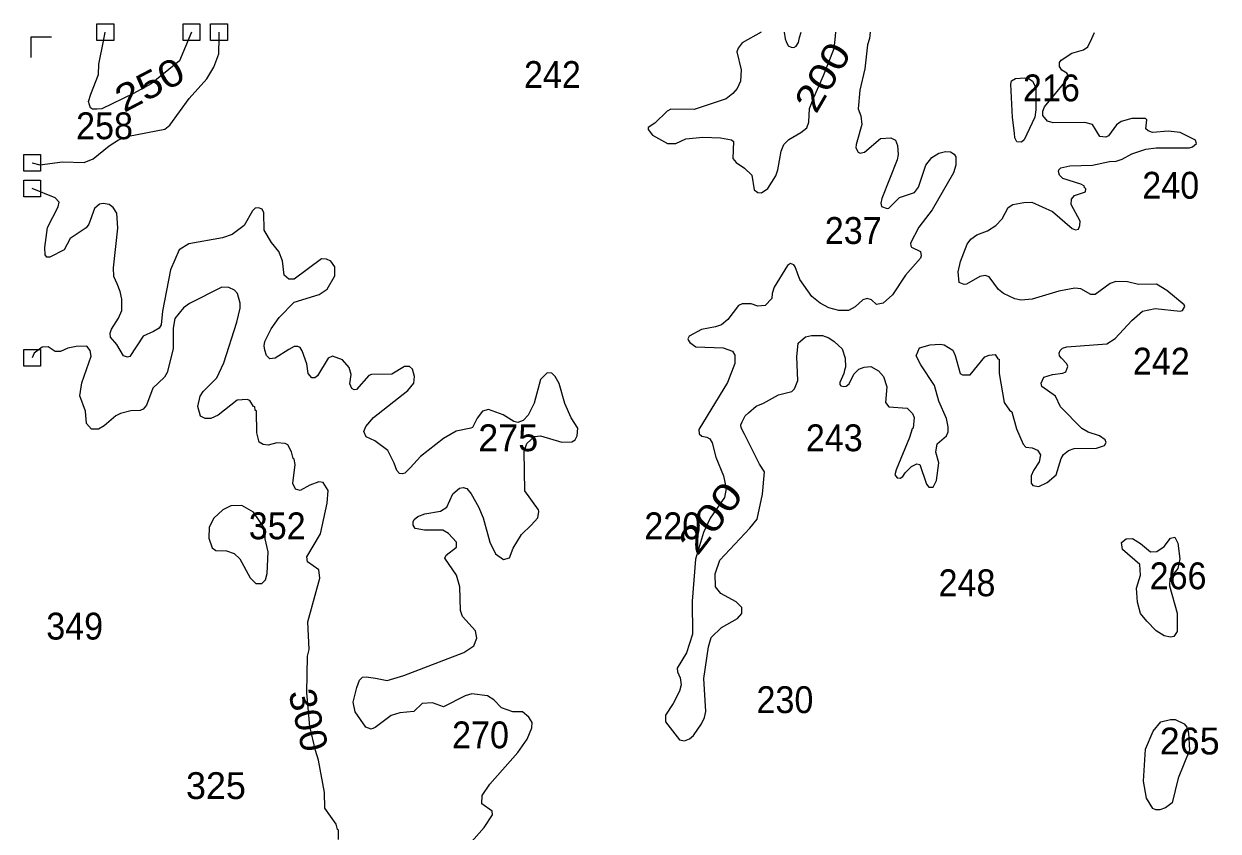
# Model space of a CAD drawing. Extents: x 499.9 to 555.3, y 9281.5 to 9336.8.
# Drawn here: x 499.95 to 507.07, y 9332.03 to 9336.84 of the extents above; entities that cross this region are included whole.
import ezdxf
from ezdxf.enums import TextEntityAlignment as Align

# ---------------------------------------------------------------- set-up
doc = ezdxf.new("R2010")
doc.units = 0
doc.header["$LTSCALE"] = 0.064
for name, color, linetype, lineweight in [('1', 7, 'Continuous', 25), ('2', 7, 'Continuous', 13), ('62', 7, 'Continuous', 13), ('63', 7, 'Continuous', 13)]:
    doc.layers.add(name, color=color, linetype=linetype, lineweight=lineweight)
doc.layers.add('21', color=7, linetype='Continuous')
doc.layers.add('61', color=7, linetype='Continuous')

msp = doc.modelspace()

# ---------------------------------------------------------------- linework, layer by layer
at = {"layer": '1'}
for points in [[(500, 9336.0093), (500, 9336.0092), (500.0454, 9335.9978), (500.1807, 9336.0157), (500.3089, 9336.0114), (500.3637, 9336.0335), (500.4586, 9336.1108), (500.5141, 9336.1466), (500.5744, 9336.169), (500.7901, 9336.211), (500.821, 9336.2345), (500.9352, 9336.393), (501.0402, 9336.5109), (501.0817, 9336.5807), (501.1131, 9336.6597), (501.1135, 9336.7576), (501.1136, 9336.7881)], [(500.9492, 9336.7881), (500.8772, 9336.6188), (500.708, 9336.481), (500.6032, 9336.4224), (500.4151, 9336.3309), (500.3871, 9336.3289), (500.3598, 9336.3295), (500.3479, 9336.3376), (500.342, 9336.3554), (500.336, 9336.3762), (500.3487, 9336.4185), (500.3939, 9336.5364), (500.3959, 9336.5988), (500.4243, 9336.7353), (500.4353, 9336.7881)], [(501.7538, 9335.4363), (501.7246, 9335.4375), (501.5622, 9335.3158), (501.5291, 9335.3167), (501.5015, 9335.341), (501.4921, 9335.4253), (501.4701, 9335.4818), (501.4254, 9335.5352), (501.383, 9335.6093), (501.3807, 9335.7126), (501.3698, 9335.7331), (501.3489, 9335.7418), (501.3296, 9335.7403), (501.3135, 9335.7237), (501.2628, 9335.6371), (501.1922, 9335.5827), (501.1349, 9335.5621), (500.9328, 9335.5279), (500.8764, 9335.4904), (500.8233, 9335.3724), (500.7755, 9335.1255), (500.7691, 9335.0437), (500.7559, 9335.0235), (500.7218, 9335.0053), (500.661, 9334.9774), (500.5813, 9334.8562), (500.5675, 9334.8513), (500.5445, 9334.8599), (500.5049, 9334.9262), (500.466, 9334.971), (500.464, 9334.9938), (500.4723, 9335.0178), (500.514, 9335.0836), (500.5334, 9335.1289), (500.5334, 9335.1964), (500.5243, 9335.243), (500.506, 9335.2892), (500.4869, 9335.3321), (500.4849, 9335.3832), (500.5102, 9335.6203), (500.5049, 9335.7108), (500.4833, 9335.7428), (500.4586, 9335.7609), (500.4234, 9335.767), (500.4014, 9335.7637), (500.3703, 9335.7371), (500.3365, 9335.6437), (500.3206, 9335.6229), (500.225, 9335.5582), (500.1899, 9335.4909), (500.1042, 9335.4485), (500.0867, 9335.4478), (500.0774, 9335.4624), (500.0743, 9335.5058), (500.09, 9335.6251), (500.1551, 9335.7469), (500.1611, 9335.7754), (500.1368, 9335.8012), (500, 9335.8572)], [(501.711, 9335.2247), (501.7578, 9335.2568), (501.8037, 9335.3372), (501.8041, 9335.3904), (501.7807, 9335.4244), (501.7538, 9335.4363)], [(502.5905, 9334.0681), (502.6158, 9334.0375), (502.6607, 9333.9601), (502.6892, 9333.8935), (502.7271, 9333.7487), (502.762, 9333.6787), (502.8101, 9333.6449), (502.8447, 9333.6544), (502.8662, 9333.712), (502.9162, 9333.7948), (502.9738, 9333.8498), (503.0145, 9333.8928), (503.0201, 9333.9305), (503.0179, 9333.9419), (502.9361, 9334.0552), (502.9327, 9334.2899), (502.9484, 9334.3364), (502.9934, 9334.3784), (503.0305, 9334.3827), (503.1571, 9334.3449), (503.2172, 9334.3466), (503.2367, 9334.3583), (503.2489, 9334.3828), (503.2526, 9334.4279), (503.2139, 9334.4903), (503.175, 9334.5748), (503.1412, 9334.694), (503.1182, 9334.7368), (503.0976, 9334.7563), (503.0696, 9334.758), (503.0295, 9334.7179), (502.9926, 9334.5779), (502.9568, 9334.5063), (502.9267, 9334.4743), (502.8952, 9334.4627), (502.8713, 9334.4672), (502.8076, 9334.5073), (502.7203, 9334.5396), (502.6853, 9334.5298), (502.652, 9334.4888), (502.624, 9334.4318), (502.615, 9334.4276), (502.5276, 9334.41), (502.4511, 9334.3673), (502.3151, 9334.2603), (502.2554, 9334.1947), (502.2204, 9334.1598), (502.2069, 9334.1557), (502.1892, 9334.1583), (502.1732, 9334.1768), (502.1586, 9334.2197), (502.119, 9334.2952), (502.043, 9334.3528), (501.9907, 9334.3773), (501.9763, 9334.4092), (501.9895, 9334.4386), (502.035, 9334.4911), (502.2401, 9334.6536), (502.2745, 9334.6956), (502.2799, 9334.7369), (502.2677, 9334.7797), (502.2493, 9334.7961), (502.2196, 9334.7951), (502.143, 9334.7492), (502.0216, 9334.7472), (502.0075, 9334.7419), (501.9336, 9334.6583), (501.9191, 9334.6559), (501.9045, 9334.664), (501.8942, 9334.6929), (501.9017, 9334.748), (501.8889, 9334.7908), (501.8491, 9334.8359), (501.7892, 9334.8567), (501.7645, 9334.8458), (501.7006, 9334.7411), (501.6852, 9334.7288), (501.6664, 9334.7283), (501.6449, 9334.7546), (501.637, 9334.811), (501.6097, 9334.8888), (501.5971, 9334.9081), (501.5837, 9334.9154), (501.5606, 9334.9157), (501.5298, 9334.898), (501.4483, 9334.8449), (501.416, 9334.8417), (501.3974, 9334.8615), (501.3857, 9334.8925), (501.3826, 9334.9188), (501.3872, 9334.9454), (501.4237, 9335.0201), (501.4716, 9335.0879), (501.5623, 9335.1785), (501.711, 9335.2247)], [(502.4335, 9333.933), (502.4707, 9333.9582), (502.508, 9334.0372), (502.5473, 9334.0696), (502.5696, 9334.0739), (502.5905, 9334.0681)], [(502.575, 9331.9135), (502.6938, 9332.0481), (502.744, 9332.1237), (502.742, 9332.1445), (502.6805, 9332.1887), (502.6827, 9332.2382), (502.7289, 9332.3059), (502.8959, 9332.4953), (502.9515, 9332.5734), (502.9788, 9332.6418), (502.9798, 9332.6742), (502.9599, 9332.7062), (502.9229, 9332.7368), (502.8642, 9332.7374), (502.7982, 9332.7609), (502.7517, 9332.8082), (502.7144, 9332.8325), (502.6198, 9332.8438), (502.5801, 9332.8322), (502.4511, 9332.768), (502.3866, 9332.7911), (502.3239, 9332.7864), (502.2751, 9332.7392), (502.1923, 9332.7322), (502.1403, 9332.7149), (502.0453, 9332.6431), (502.0198, 9332.6338), (501.9881, 9332.6449), (501.9243, 9332.7372), (501.9131, 9332.7954), (501.9354, 9332.8823), (501.951, 9332.9262), (501.9685, 9332.943), (501.9917, 9332.9459), (502.0469, 9332.9381), (502.1156, 9332.9241), (502.2149, 9332.953), (502.5724, 9333.0913), (502.6336, 9333.1302), (502.6507, 9333.1773), (502.6421, 9333.2201), (502.5651, 9333.3057), (502.5523, 9333.3413), (502.549, 9333.4828), (502.53, 9333.5529), (502.4603, 9333.6523), (502.467, 9333.6718), (502.5295, 9333.7193), (502.5292, 9333.7484), (502.4826, 9333.8012), (502.4471, 9333.8209), (502.339, 9333.8198), (502.2825, 9333.8306), (502.2708, 9333.8506), (502.2706, 9333.8696), (502.2766, 9333.8846), (502.2992, 9333.9021), (502.3404, 9333.9175), (502.4335, 9333.933)]]:
    msp.add_lwpolyline(points, dxfattribs=at)
for points in [[(506.6443, 9333.278), (506.6079, 9333.3244), (506.5888, 9333.3914), (506.5842, 9333.4742), (506.6077, 9333.5524), (506.6026, 9333.6165), (506.5003, 9333.704), (506.4934, 9333.7476), (506.5224, 9333.7685), (506.5597, 9333.7713), (506.608, 9333.741), (506.6668, 9333.6914), (506.7044, 9333.6921), (506.7484, 9333.722), (506.7854, 9333.7726), (506.812, 9333.7777), (506.8304, 9333.7423), (506.8428, 9333.6492), (506.83, 9333.5921), (506.7814, 9333.532), (506.7794, 9333.4876), (506.827, 9333.3245), (506.8269, 9333.2165), (506.8056, 9333.1869), (506.7857, 9333.1815), (506.7476, 9333.191), (506.7014, 9333.2211)], [(506.6436, 9332.2226), (506.6247, 9332.3239), (506.6366, 9332.5144), (506.6832, 9332.6213), (506.7284, 9332.6767), (506.7857, 9332.6925), (506.8143, 9332.6919), (506.8671, 9332.6664), (506.8842, 9332.6463), (506.8941, 9332.6123), (506.9003, 9332.5096), (506.832, 9332.3409), (506.7956, 9332.1958), (506.7563, 9332.1641), (506.7229, 9332.1534), (506.6998, 9332.1533), (506.6803, 9332.1619)]]:
    msp.add_lwpolyline(points, close=True, dxfattribs=at)
at = {"layer": '2'}
for points in [[(504.3461, 9336.7879), (504.2325, 9336.7253), (504.2078, 9336.6928), (504.2017, 9336.6724), (504.2264, 9336.5641), (504.2232, 9336.4966), (504.2025, 9336.4536), (504.1767, 9336.4231), (504.138, 9336.392), (503.9472, 9336.3281), (503.8066, 9336.3291), (503.7863, 9336.3187), (503.7114, 9336.2455), (503.6719, 9336.2212), (503.6711, 9336.2082), (503.6987, 9336.1747), (503.788, 9336.1258), (503.8366, 9336.1259), (503.8972, 9336.1523), (503.9973, 9336.1638), (504.1031, 9336.1589), (504.1693, 9336.1472), (504.1811, 9336.1366), (504.1762, 9336.036), (504.1963, 9336.0112), (504.2455, 9335.9776), (504.2899, 9335.9357), (504.3032, 9335.849), (504.3261, 9335.8337), (504.3472, 9335.8317), (504.386, 9335.8573), (504.4336, 9335.9321), (504.4459, 9335.9691), (504.4655, 9336.0791), (504.4817, 9336.1198), (504.5098, 9336.1489), (504.583, 9336.191), (504.6173, 9336.2184), (504.6306, 9336.2514), (504.6343, 9336.3333), (504.6595, 9336.3988), (504.7178, 9336.5311), (504.7819, 9336.6918), (504.7874, 9336.746), (504.7916, 9336.7879)], [(504.9964, 9336.7879), (504.9916, 9336.7502), (504.9798, 9336.7132), (504.9631, 9336.5706), (504.9332, 9336.4439), (504.9237, 9336.3322), (504.9397, 9336.2905), (504.9458, 9336.2377), (504.9121, 9336.1196), (504.9109, 9336.0983), (504.9238, 9336.0726), (504.9369, 9336.0675), (504.9515, 9336.0717), (504.9623, 9336.0742), (505.0565, 9336.1543), (505.1195, 9336.1591), (505.1463, 9336.1456), (505.1593, 9336.1141), (505.1621, 9336.0597), (505.1575, 9336.0271), (505.0651, 9335.7971), (505.0592, 9335.7699), (505.0642, 9335.7499), (505.0971, 9335.7379), (505.107, 9335.7401), (505.1703, 9335.8031), (505.2597, 9335.8336), (505.2842, 9335.8657), (505.3267, 9335.9957), (505.364, 9336.0423), (505.4052, 9336.068), (505.445, 9336.0778), (505.4745, 9336.0764), (505.4973, 9336.0611), (505.506, 9336.0461), (505.506, 9335.9968), (505.4932, 9335.9498), (505.3651, 9335.7302), (505.2856, 9335.6261), (505.2358, 9335.5318), (505.2376, 9335.516), (505.243, 9335.5068), (505.2956, 9335.4807), (505.3005, 9335.4551), (505.296, 9335.4414), (505.2062, 9335.3407), (505.1284, 9335.2227), (505.0731, 9335.174), (505.0342, 9335.1646), (505.0046, 9335.1927), (504.9786, 9335.2006), (504.9518, 9335.1926), (504.9071, 9335.1512), (504.8663, 9335.1295), (504.8083, 9335.1295), (504.7502, 9335.1459), (504.6974, 9335.173), (504.6483, 9335.2137), (504.5763, 9335.3146), (504.5484, 9335.3891), (504.5409, 9335.4028), (504.5212, 9335.4089), (504.5019, 9335.3985), (504.424, 9335.2694), (504.4113, 9335.2312), (504.4101, 9335.201), (504.3702, 9335.1603), (504.326, 9335.155), (504.2862, 9335.1691), (504.233, 9335.17), (504.2102, 9335.1588), (504.1474, 9335.076), (504.1087, 9335.0451), (504.073, 9335.0321), (503.9902, 9335.016), (503.9161, 9334.9776), (503.9081, 9334.9609), (503.9119, 9334.9501), (503.9213, 9334.9386), (503.9557, 9334.9137), (504.1191, 9334.9063), (504.1742, 9334.888), (504.1883, 9334.8627), (504.188, 9334.8144), (504.1453, 9334.6996), (503.9736, 9334.4208), (503.9757, 9334.3939), (503.9917, 9334.3805), (504.0227, 9334.3747), (504.04, 9334.3652), (504.0528, 9334.3398), (504.0758, 9334.2554), (504.1209, 9334.1442), (504.1362, 9334.0682), (504.127, 9334.014)], [(504.4823, 9336.7879), (504.4887, 9336.7489), (504.4941, 9336.7341), (504.5069, 9336.7068), (504.5242, 9336.6996), (504.5396, 9336.6982), (504.5536, 9336.7052), (504.5676, 9336.7265), (504.5753, 9336.7565), (504.5834, 9336.7879)], [(505.6955, 9335.6038), (505.7454, 9335.6359), (505.7821, 9335.6755), (505.8188, 9335.7431), (505.8461, 9335.7609), (505.9119, 9335.7736), (505.9588, 9335.7752), (506.0836, 9335.7188), (506.2007, 9335.6178), (506.2192, 9335.6104), (506.2384, 9335.6154), (506.2457, 9335.6354), (506.2474, 9335.6631), (506.194, 9335.7607), (506.1953, 9335.7938), (506.2135, 9335.8154), (506.2803, 9335.8362), (506.2825, 9335.8544), (506.2724, 9335.8642), (506.2739, 9335.8698), (506.2525, 9335.8836), (506.1445, 9335.9158), (506.1239, 9335.9368), (506.1182, 9335.9576), (506.1205, 9335.9686), (506.1324, 9335.9794), (506.1866, 9335.9918), (506.3203, 9335.9968), (506.423, 9336.0185), (506.4617, 9336.0193), (506.4989, 9336.0312), (506.5549, 9336.0626), (506.6394, 9336.0922), (506.7014, 9336.0986), (506.8995, 9336.0987), (506.9181, 9336.1046), (506.9407, 9336.1246), (506.9354, 9336.1456), (506.8446, 9336.1908), (506.773, 9336.1988), (506.6783, 9336.1911), (506.6536, 9336.201), (506.6396, 9336.2131), (506.6448, 9336.2661), (506.6375, 9336.2749), (506.5549, 9336.2749), (506.4914, 9336.256), (506.4644, 9336.2354), (506.4162, 9336.1715), (506.4006, 9336.1623), (506.3652, 9336.1677), (506.3215, 9336.2375), (506.2757, 9336.2498), (506.0862, 9336.2483), (506.0526, 9336.2591), (506.0251, 9336.292), (506.0251, 9336.3174), (506.035, 9336.3441), (506.1762, 9336.5153), (506.1774, 9336.5283), (506.1685, 9336.5436), (506.1392, 9336.5624), (506.1246, 9336.5841), (506.1253, 9336.6078), (506.1339, 9336.6225), (506.1971, 9336.6628), (506.2676, 9336.6831), (506.2931, 9336.7016), (506.3163, 9336.7512), (506.3334, 9336.7877)], [(505.5211, 9335.36), (505.5348, 9335.4222), (505.5748, 9335.5244), (505.5958, 9335.5544), (505.6319, 9335.5812), (505.6955, 9335.6038)], [(505.4043, 9334.5883), (505.3788, 9334.6829), (505.2972, 9334.8066), (505.2708, 9334.8595), (505.2903, 9334.9064), (505.3533, 9334.9256), (505.4131, 9334.9288), (505.4361, 9334.9243), (505.4893, 9334.8924), (505.5029, 9334.8619), (505.5322, 9334.7535), (505.546, 9334.7459), (505.5922, 9334.7464), (505.679, 9334.8535), (505.705, 9334.8638), (505.7414, 9334.867), (505.7578, 9334.8416), (505.7652, 9334.8392), (505.7656, 9334.7537), (505.7947, 9334.5803), (505.8268, 9334.5351), (505.8399, 9334.5259), (505.8679, 9334.4242), (505.9074, 9334.332), (505.924, 9334.3145), (505.9613, 9334.3111), (505.9931, 9334.2976), (506.0103, 9334.2693), (506.0027, 9334.2277), (505.9685, 9334.1759), (505.9553, 9334.1432), (505.955, 9334.1008), (505.9663, 9334.0871), (506.0021, 9334.0812), (506.0503, 9334.1034), (506.1053, 9334.1499), (506.1352, 9334.2481), (506.1493, 9334.2713), (506.1785, 9334.2955), (506.2113, 9334.3066), (506.3457, 9334.3098), (506.3928, 9334.3248), (506.4032, 9334.3423), (506.3975, 9334.3587), (506.3624, 9334.3828), (506.2962, 9334.4049), (506.2573, 9334.4259), (506.1304, 9334.5555), (506.101, 9334.6182), (506.0192, 9334.6771), (506.0158, 9334.6962), (506.0312, 9334.7319), (506.0823, 9334.7472), (506.1452, 9334.7552), (506.1614, 9334.7636), (506.174, 9334.7963), (506.1692, 9334.8115), (506.1356, 9334.8451), (506.1251, 9334.8595), (506.1227, 9334.8747), (506.1278, 9334.8915), (506.1414, 9334.9046), (506.1692, 9334.9124), (506.4069, 9334.9305), (506.4557, 9334.9618), (506.5555, 9335.0694), (506.6187, 9335.1259), (506.6942, 9335.1421), (506.8443, 9335.1264), (506.8586, 9335.1296), (506.8713, 9335.1531), (506.8676, 9335.1636), (506.7644, 9335.2491), (506.7021, 9335.2868), (506.5955, 9335.2838), (506.5294, 9335.3014), (506.4611, 9335.3028), (506.4272, 9335.2908), (506.3367, 9335.2251), (506.3108, 9335.2253), (506.2524, 9335.2596), (506.2152, 9335.2629), (506.1204, 9335.2439), (505.9606, 9335.1976), (505.8952, 9335.1915), (505.8578, 9335.1984), (505.7897, 9335.2307), (505.7605, 9335.2539), (505.7055, 9335.3297), (505.6811, 9335.3376), (505.6495, 9335.3329), (505.5705, 9335.2858), (505.5567, 9335.2839), (505.5255, 9335.297), (505.5211, 9335.36)], [(501.8264, 9331.9756), (501.8263, 9332.0313), (501.8202, 9332.036), (501.8125, 9332.0674), (501.7438, 9332.1634), (501.7433, 9332.2567), (501.7071, 9332.4484), (501.6888, 9332.507), (501.6557, 9332.6501), (501.6364, 9332.85), (501.6409, 9333.0684), (501.6514, 9333.1082), (501.6434, 9333.2736), (501.7148, 9333.5346), (501.7083, 9333.5837), (501.6408, 9333.6319), (501.6377, 9333.6622), (501.7183, 9333.7986), (501.7576, 9333.9819), (501.7639, 9334.0571), (501.7342, 9334.1052), (501.7082, 9334.1074), (501.6554, 9334.089), (501.5972, 9334.0569), (501.5689, 9334.065), (501.5545, 9334.0981), (501.5669, 9334.2111), (501.5621, 9334.2436), (501.556, 9334.2482), (501.5455, 9334.2873), (501.5242, 9334.328), (501.5072, 9334.3368), (501.4588, 9334.3414), (501.4062, 9334.3273), (501.3758, 9334.331), (501.3518, 9334.345), (501.3379, 9334.4004), (501.3362, 9334.5295), (501.3297, 9334.5352), (501.3265, 9334.5555), (501.3197, 9334.5575), (501.2973, 9334.5931), (501.2805, 9334.5993), (501.2218, 9334.5944), (501.1082, 9334.5063), (501.0651, 9334.486), (501.0309, 9334.485), (501.0026, 9334.5004), (500.988, 9334.5578), (501.0019, 9334.6194), (501.0185, 9334.646), (501.1002, 9334.7292), (501.1427, 9334.8178), (501.22, 9335.0593), (501.2404, 9335.1437), (501.2405, 9335.1737), (501.2244, 9335.2313), (501.2055, 9335.2516), (501.1729, 9335.2659), (501.1309, 9335.2692), (500.9368, 9335.1723), (500.9007, 9335.1458), (500.8491, 9335.0816), (500.8397, 9335.0236), (500.8394, 9334.9018), (500.8048, 9334.7609), (500.7881, 9334.7325), (500.7198, 9334.6658), (500.6803, 9334.5645), (500.6612, 9334.5407), (500.6436, 9334.5331), (500.5875, 9334.5324), (500.5258, 9334.5156), (500.4979, 9334.5013), (500.4285, 9334.4415), (500.3946, 9334.4214), (500.3532, 9334.4227), (500.3239, 9334.4569)], [(503.9362, 9333.2004), (503.9002, 9333.089), (503.8449, 9332.998), (503.8462, 9332.9751), (503.8626, 9332.9396), (503.8697, 9332.8987), (503.8587, 9332.8597), (503.8207, 9332.7863), (503.7746, 9332.7173), (503.7752, 9332.678), (503.8597, 9332.5701), (503.8888, 9332.5648), (503.9192, 9332.5766), (503.9425, 9332.5967), (503.9909, 9332.6657), (504.0083, 9332.7039), (504.0158, 9332.7389), (504.0039, 9332.9362), (504.0325, 9333.1247), (504.0475, 9333.1804), (504.11, 9333.2403), (504.2041, 9333.2944), (504.2299, 9333.3243), (504.2308, 9333.3584), (504.1961, 9333.3928), (504.1062, 9333.4419), (504.0744, 9333.4831), (504.0706, 9333.5593), (504.0993, 9333.6404), (504.2787, 9333.8321), (504.3211, 9333.8853), (504.3538, 9334.0343), (504.3665, 9334.1682), (504.3351, 9334.2143), (504.2468, 9334.3927), (504.2257, 9334.4303), (504.2251, 9334.4474), (504.2321, 9334.4652), (504.2507, 9334.5011), (504.2697, 9334.5197), (504.3166, 9334.5598), (504.3602, 9334.5771), (504.4494, 9334.6264), (504.5283, 9334.6471), (504.5446, 9334.6627), (504.5637, 9334.7123), (504.5576, 9334.8532), (504.5671, 9334.9346), (504.6102, 9334.9721), (504.6452, 9334.9798), (504.7118, 9334.9798), (504.7485, 9334.9669), (504.7808, 9334.9458), (504.828, 9334.9014), (504.8471, 9334.846), (504.8487, 9334.7918), (504.8432, 9334.7736), (504.8378, 9334.7536), (504.8158, 9334.6998), (504.8153, 9334.6884), (504.8214, 9334.6808), (504.8392, 9334.6767), (504.8516, 9334.6791), (504.8697, 9334.6933), (504.8982, 9334.751), (504.9273, 9334.7807), (504.9594, 9334.7921), (505.0006, 9334.7962), (505.046, 9334.7695), (505.0753, 9334.737), (505.0953, 9334.6741), (505.0876, 9334.5803), (505.107, 9334.556), (505.2156, 9334.5484), (505.2481, 9334.5164), (505.2578, 9334.491), (505.2514, 9334.4286), (505.2453, 9334.425), (505.2306, 9334.3718), (505.1497, 9334.1807), (505.1436, 9334.1497), (505.1567, 9334.1316), (505.1743, 9334.1301), (505.1908, 9334.1399), (505.2038, 9334.1616), (505.2423, 9334.2002), (505.2744, 9334.2154), (505.2926, 9334.2107), (505.3317, 9334.0935), (505.3462, 9334.076), (505.371, 9334.0764), (505.3907, 9334.1156), (505.4042, 9334.2214), (505.3869, 9334.2858), (505.3958, 9334.3345)], [(500.3461, 9334.8903), (500.3248, 9334.9168), (500.2619, 9334.9145), (500.2116, 9334.905), (500.1681, 9334.8843), (500.1359, 9334.8846), (500.0939, 9334.9128), (500.0599, 9334.9111), (500.0112, 9334.875), (500, 9334.8472)], [(500.3239, 9334.4569), (500.3171, 9334.5293), (500.2826, 9334.6208), (500.2951, 9334.6989), (500.3506, 9334.8572), (500.3461, 9334.8903)], [(505.3958, 9334.3345), (505.4503, 9334.3816), (505.4613, 9334.4068), (505.4612, 9334.437), (505.4501, 9334.4853), (505.4043, 9334.5883)], [(504.127, 9334.014), (504.0412, 9333.8909), (504.0025, 9333.8071), (503.9533, 9333.6465), (503.9337, 9333.3977), (503.9362, 9333.2004)]]:
    msp.add_lwpolyline(points, dxfattribs=at)
for points in [[(505.8438, 9336.2793), (505.8336, 9336.4788), (505.8388, 9336.498), (505.862, 9336.5134), (505.9174, 9336.5173), (505.9436, 9336.5102), (505.9642, 9336.4963), (505.9835, 9336.4582), (505.9836, 9336.3251), (505.9773, 9336.2822), (505.9148, 9336.147), (505.8984, 9336.1327), (505.8702, 9336.1352), (505.8587, 9336.1587), (505.8564, 9336.1862)], [(501.3906, 9333.5249), (501.401, 9333.5627), (501.4069, 9333.6909), (501.3891, 9333.7676), (501.3864, 9333.8282), (501.3185, 9333.9274), (501.2489, 9333.9669), (501.1842, 9333.9643), (501.1355, 9333.9412), (501.0816, 9333.8926), (501.0549, 9333.8383), (501.0531, 9333.7726), (501.0732, 9333.714), (501.0949, 9333.6988), (501.1579, 9333.6968), (501.2034, 9333.6817), (501.2379, 9333.6486), (501.2988, 9333.5358), (501.3339, 9333.5014), (501.368, 9333.5016)]]:
    msp.add_lwpolyline(points, close=True, dxfattribs=at)
at = {"layer": '62'}
for points in [[(500.3853, 9336.8381), (500.4853, 9336.8381), (500.4853, 9336.7381), (500.3853, 9336.7381)], [(500.8992, 9336.8381), (500.9992, 9336.8381), (500.9992, 9336.7381), (500.8992, 9336.7381)], [(501.0636, 9336.8381), (501.1636, 9336.8381), (501.1636, 9336.7381), (501.0636, 9336.7381)], [(499.95, 9336.0593), (500.05, 9336.0593), (500.05, 9335.9593), (499.95, 9335.9593)], [(499.95, 9335.9072), (500.05, 9335.9072), (500.05, 9335.8072), (499.95, 9335.8072)], [(499.95, 9334.8972), (500.05, 9334.8972), (500.05, 9334.7972), (499.95, 9334.7972)]]:
    msp.add_lwpolyline(points, close=True, dxfattribs=at)
at = {"layer": '63'}
msp.add_lwpolyline([(500.1142, 9336.7595), (499.991, 9336.7595), (499.991, 9336.6381)], dxfattribs=at)

# ---------------------------------------------------------------- texts
at = {"layer": '21', "width": 0.95}
for s, p in [('242', (502.9316, 9336.4562)), ('216', (505.9066, 9336.3766)), ('258', (500.2613, 9336.1507)), ('240', (506.6181, 9335.7962)), ('237', (504.7251, 9335.5263)), ('242', (506.562, 9334.7476)), ('243', (504.6122, 9334.2908)), ('352', (501.2909, 9333.766)), ('220', (503.649, 9333.766)), ('248', (505.4033, 9333.4264)), ('266', (506.6618, 9333.468)), ('349', (500.0833, 9333.1681)), ('230', (504.3179, 9332.7298)), ('270', (502.503, 9332.5199))]:
    msp.add_text(s, height=0.16, dxfattribs=at).set_placement(p)
at = {"layer": '21'}
for s, p in [('275', (502.6592, 9334.2908)), ('265', (506.7222, 9332.4834)), ('325', (500.9166, 9332.2174))]:
    msp.add_text(s, height=0.16, dxfattribs=at).set_placement(p)
at = {"layer": '61'}
for s, rotation, width, p in [('200', 59.744, 1.2, (504.7811, 9336.4808)), ('250', 27.553, 1.2, (500.7365, 9336.4057)), ('200', 52.386, 1.3, (504.1067, 9333.8448)), ('300', 283.349, 1.05, (501.5687, 9332.6698))]:
    msp.add_text(s, height=0.16, rotation=rotation, dxfattribs=dict(at, width=width)).set_placement(p, align=Align.CENTER)

doc.saveas('drawing.dxf')
